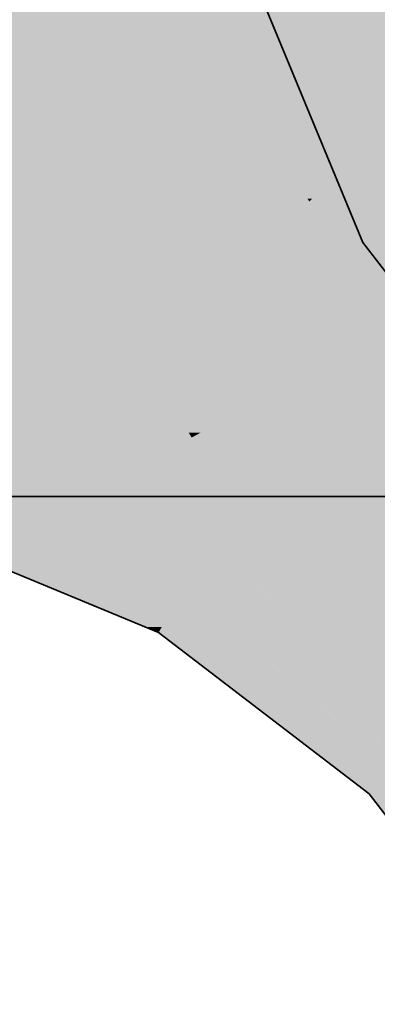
# Model space of a CAD drawing. Extents: x -350 to 540, y -53 to 541.
# Tile 387 of 569: x -108.835 to -108.132, y 116.788 to 118.726. Entities that reach past the tile are written whole.
import ezdxf

# ---------------------------------------------------------------- set-up
doc = ezdxf.new("R2010")
doc.units = 0
doc.layers.get('0').update_dxf_attribs({"lineweight": 35})
for name, color, linetype, lineweight, true_color in [('L_Auslass', 7, 'Continuous', 35, 0xababab), ('L_Auslass-Shading', 7, 'Continuous', 35, 0xababab), ('L_Aussenluft', 7, 'Continuous', 35, 0x66ff33), ('L_Aussenluft-Shading', 7, 'Continuous', 35, 0x66ff33), ('L_Fortluft', 7, 'Continuous', 35, 0x993300), ('L_Fortluft-Shading', 7, 'Continuous', 35, 0x993300)]:
    doc.layers.add(name, color=color, linetype=linetype, lineweight=lineweight, true_color=true_color)

# ---------------------------------------------------------------- blocks, each defined once
blk = doc.blocks.new('Shading-A06HSWI2NL', base_point=(-103.5622, 115.7878))
at = {"layer": 'L_Fortluft-Shading', "color": 24, "true_color": 0x933100}
for points in [[(-108.7857, 118.6856), (-108.7583, 118.7878), (-109.5622, 118.7878)], [(-107.9265, 118.6209), (-108.139, 118.6209), (-107.9695, 118.7855)], [(-108.3619, 118.6856), (-108.7857, 118.6856), (-108.3802, 118.7352)], [(-108.7857, 118.6856), (-108.3802, 118.7352), (-108.7724, 118.7352)], [(-108.2857, 118.4785), (-108.0212, 118.7352), (-108.3802, 118.7352)], [(-108.2857, 118.4785), (-108.3619, 118.6856), (-108.7857, 118.6856)], [(-108.0087, 118.4785), (-108.2857, 118.4785), (-107.9265, 118.6209)], [(-108.2857, 118.4785), (-107.9265, 118.6209), (-108.139, 118.6209)], [(-108.0622, 118.3859), (-108.0087, 118.4785), (-108.2857, 118.4785)]]:
    blk.add_solid(points, dxfattribs=at)
at = {"layer": 'L_Fortluft-Shading', "color": 26, "true_color": 0x882d00}
for points in [[(-108.7857, 118.6856), (-109.005, 118.6856), (-109.0256, 118.7172)], [(-108.9479, 118.5981), (-108.7857, 118.6856), (-109.005, 118.6856)], [(-108.8092, 118.5981), (-108.9479, 118.5981), (-108.7857, 118.6856)], [(-108.7334, 118.4472), (-108.8496, 118.4472), (-108.7857, 118.6856)], [(-108.3817, 118.3611), (-108.4866, 118.3611), (-108.7857, 118.6856)], [(-108.3351, 118.1967), (-108.6785, 118.1967), (-108.7857, 118.6856)], [(-108.2857, 118.4785), (-108.5279, 118.4785), (-108.7857, 118.6856)], [(-108.8496, 118.4472), (-108.8092, 118.5981), (-108.9479, 118.5981)], [(-108.2784, 118.2781), (-108.2857, 118.4785), (-108.5279, 118.4785)], [(-108.0622, 118.3859), (-108.2554, 118.3859), (-108.2857, 118.4785)], [(-108.2202, 118.2781), (-108.2784, 118.2781), (-108.2857, 118.4785)], [(-108.7392, 118.2855), (-108.8929, 118.2855), (-108.8496, 118.4472)], [(-108.6785, 118.1967), (-108.7334, 118.4472), (-108.8496, 118.4472)], [(-108.1856, 118.1721), (-108.0622, 118.3859), (-108.2554, 118.3859)], [(-108.072, 118.1721), (-108.1856, 118.1721), (-108.0622, 118.3859)], [(-108.273, 118.1293), (-108.3817, 118.3611), (-108.4866, 118.3611)], [(-108.2784, 118.2781), (-108.3428, 118.2781), (-108.3817, 118.3611)], [(-108.6785, 118.1967), (-108.7392, 118.2855), (-108.8929, 118.2855)], [(-108.273, 118.1293), (-108.2784, 118.2781), (-108.3428, 118.2781)], [(-108.2545, 118.1293), (-108.273, 118.1293), (-108.2784, 118.2781)], [(-108.1995, 118.2147), (-108.2682, 118.2147), (-108.2784, 118.2781)], [(-108.1995, 118.2147), (-108.2202, 118.2781), (-108.2784, 118.2781)], [(-108.2614, 118.1721), (-108.1995, 118.2147), (-108.2682, 118.2147)], [(-108.1856, 118.1721), (-108.2614, 118.1721), (-108.1995, 118.2147)], [(-108.5159, 118.1293), (-108.3351, 118.1967), (-108.6785, 118.1967)], [(-108.273, 118.1293), (-108.5159, 118.1293), (-108.3351, 118.1967)], [(-108.2449, 118.0694), (-108.1856, 118.1721), (-108.2614, 118.1721)], [(-108.1495, 118.0694), (-108.2449, 118.0694), (-108.1856, 118.1721)], [(-108.0852, 117.8859), (-108.072, 118.1721), (-108.1856, 118.1721)], [(-108.2693, 118.0272), (-108.273, 118.1293), (-108.5159, 118.1293)], [(-108.2449, 118.0694), (-108.2545, 118.1293), (-108.273, 118.1293)], [(-108.2449, 118.0694), (-108.2708, 118.0694), (-108.273, 118.1293)], [(-108.2693, 118.0272), (-108.2449, 118.0694), (-108.2708, 118.0694)], [(-108.2198, 118.0272), (-108.2693, 118.0272), (-108.2449, 118.0694)], [(-108.1782, 117.9573), (-108.1495, 118.0694), (-108.2449, 118.0694)], [(-108.1102, 117.9573), (-108.1782, 117.9573), (-108.1495, 118.0694)], [(-108.1782, 117.9573), (-108.2198, 118.0272), (-108.2693, 118.0272)], [(-108.0852, 117.8859), (-108.1102, 117.9573), (-108.1782, 117.9573)]]:
    blk.add_solid(points, dxfattribs=at)
at = {"layer": 'L_Fortluft-Shading', "color": 26, "true_color": 0x7a2800}
for points in [[(-108.8242, 118.1693), (-108.924, 118.1693), (-108.8929, 118.2855)], [(-108.6766, 118.091), (-108.7779, 118.091), (-108.8929, 118.2855)], [(-108.6785, 118.1967), (-108.7941, 118.1967), (-108.8929, 118.2855)], [(-108.5335, 117.9623), (-108.6785, 118.1967), (-108.7941, 118.1967)], [(-108.2693, 118.0272), (-108.5736, 118.0272), (-108.6785, 118.1967)], [(-108.7751, 118.0017), (-108.969, 118.0017), (-108.924, 118.1693)], [(-108.6258, 117.8338), (-108.8242, 118.1693), (-108.924, 118.1693)], [(-108.6574, 117.8872), (-108.6766, 118.091), (-108.7779, 118.091)], [(-108.5335, 117.9623), (-108.5823, 117.9623), (-108.6766, 118.091)], [(-108.5273, 117.8872), (-108.6574, 117.8872), (-108.6766, 118.091)], [(-108.5335, 117.9623), (-108.2693, 118.0272), (-108.5736, 118.0272)], [(-108.3889, 117.9623), (-108.5335, 117.9623), (-108.2693, 118.0272)], [(-108.335, 117.9134), (-108.4791, 117.9134), (-108.2693, 118.0272)], [(-108.3107, 117.8281), (-108.3842, 117.8281), (-108.2693, 118.0272)], [(-108.1106, 117.7833), (-108.32, 117.7833), (-108.2693, 118.0272)], [(-108.1782, 117.9573), (-108.2238, 117.9573), (-108.2693, 118.0272)], [(-108.9106, 117.9517), (-108.7751, 118.0017), (-108.969, 118.0017)], [(-108.7307, 117.9517), (-108.9106, 117.9517), (-108.7751, 118.0017)], [(-108.6258, 117.8338), (-108.7307, 117.9517), (-108.9106, 117.9517)], [(-108.5393, 117.9036), (-108.5335, 117.9623), (-108.5823, 117.9623)], [(-108.4972, 117.9036), (-108.5393, 117.9036), (-108.5335, 117.9623)], [(-108.4791, 117.9134), (-108.5032, 117.9134), (-108.5335, 117.9623)], [(-108.4791, 117.9134), (-108.3889, 117.9623), (-108.5335, 117.9623)], [(-108.1106, 117.7833), (-108.1782, 117.9573), (-108.2238, 117.9573)], [(-108.0852, 117.8859), (-108.1505, 117.8859), (-108.1782, 117.9573)], [(-108.4972, 117.9036), (-108.4791, 117.9134), (-108.5032, 117.9134)], [(-108.4682, 117.9036), (-108.4972, 117.9036), (-108.4791, 117.9134)], [(-108.3842, 117.8281), (-108.335, 117.9134), (-108.4791, 117.9134)], [(-108.5273, 117.8872), (-108.4972, 117.9036), (-108.5393, 117.9036)], [(-108.487, 117.8872), (-108.5273, 117.8872), (-108.4972, 117.9036)], [(-108.4504, 117.8281), (-108.4682, 117.9036), (-108.4972, 117.9036)], [(-108.3842, 117.8281), (-108.4504, 117.8281), (-108.4682, 117.9036)], [(-108.6258, 117.8338), (-108.5273, 117.8872), (-108.6574, 117.8872)], [(-108.4882, 117.8338), (-108.6258, 117.8338), (-108.5273, 117.8872)], [(-108.4434, 117.7727), (-108.487, 117.8872), (-108.5273, 117.8872)], [(-108.4162, 117.7727), (-108.4434, 117.7727), (-108.487, 117.8872)], [(-108.1106, 117.7833), (-108.0852, 117.8859), (-108.1505, 117.8859)], [(-108.4282, 117.7519), (-108.4882, 117.8338), (-108.6258, 117.8338)], [(-108.4162, 117.7727), (-108.3842, 117.8281), (-108.4504, 117.8281)], [(-108.3624, 117.7727), (-108.4162, 117.7727), (-108.3842, 117.8281)], [(-108.3361, 117.706), (-108.3107, 117.8281), (-108.3842, 117.8281)], [(-108.0806, 117.706), (-108.3361, 117.706), (-108.1106, 117.7833)], [(-108.3361, 117.706), (-108.1106, 117.7833), (-108.32, 117.7833)], [(-108.4282, 117.7519), (-108.4162, 117.7727), (-108.4434, 117.7727)], [(-108.4019, 117.7519), (-108.4282, 117.7519), (-108.4162, 117.7727)], [(-108.3401, 117.7093), (-108.3727, 117.7093), (-108.4162, 117.7727)], [(-108.3361, 117.706), (-108.3624, 117.7727), (-108.4162, 117.7727)], [(-108.3727, 117.7093), (-108.4019, 117.7519), (-108.4282, 117.7519)], [(-108.3684, 117.706), (-108.3401, 117.7093), (-108.3727, 117.7093)], [(-108.3361, 117.706), (-108.3684, 117.706), (-108.3401, 117.7093)], [(-108.3221, 117.6705), (-108.3361, 117.706), (-108.3684, 117.706)], [(-107.9585, 117.3915), (-108.0806, 117.706), (-108.3361, 117.706)], [(-108.2935, 117.6705), (-108.3221, 117.6705), (-108.3361, 117.706)], [(-107.9585, 117.3915), (-108.2935, 117.6705), (-108.3221, 117.6705)]]:
    blk.add_solid(points, dxfattribs=at)
at = {"layer": 'L_Fortluft-Shading', "color": 26, "true_color": 0x692300}
for points in [[(-108.764, 117.8088), (-108.8252, 117.8088), (-108.9752, 117.9785)], [(-108.764, 117.8088), (-108.9106, 117.9517), (-108.9419, 117.9517)], [(-108.6258, 117.8338), (-108.7896, 117.8338), (-108.9106, 117.9517)], [(-108.8252, 117.7855), (-109.0269, 117.7855), (-108.9851, 117.9414)], [(-108.6762, 117.6403), (-108.9424, 117.9414), (-108.9851, 117.9414)], [(-108.764, 117.8088), (-108.6258, 117.8338), (-108.7896, 117.8338)], [(-108.6215, 117.8088), (-108.764, 117.8088), (-108.6258, 117.8338)], [(-108.4675, 117.7342), (-108.6083, 117.7342), (-108.6258, 117.8338)], [(-108.4282, 117.7519), (-108.4956, 117.7519), (-108.6258, 117.8338)], [(-108.6994, 117.6665), (-108.764, 117.8088), (-108.8252, 117.8088)], [(-108.598, 117.6755), (-108.6272, 117.6755), (-108.764, 117.8088)], [(-108.618, 117.6665), (-108.6994, 117.6665), (-108.764, 117.8088)], [(-108.598, 117.6755), (-108.6215, 117.8088), (-108.764, 117.8088)], [(-108.6762, 117.6403), (-108.8252, 117.7855), (-109.0269, 117.7855)], [(-108.4675, 117.7342), (-108.4282, 117.7519), (-108.4956, 117.7519)], [(-108.4384, 117.7342), (-108.4675, 117.7342), (-108.4282, 117.7519)], [(-108.3877, 117.7208), (-108.4461, 117.7208), (-108.4282, 117.7519)], [(-108.598, 117.6755), (-108.4675, 117.7342), (-108.6083, 117.7342)], [(-108.4723, 117.6755), (-108.598, 117.6755), (-108.4461, 117.7208)], [(-108.598, 117.6755), (-108.4461, 117.7208), (-108.4972, 117.7208)], [(-108.3564, 117.6065), (-108.5121, 117.6065), (-108.4461, 117.7208)], [(-108.4461, 117.7208), (-108.4972, 117.7208), (-108.4675, 117.7342)], [(-108.4461, 117.7208), (-108.4384, 117.7342), (-108.4675, 117.7342)], [(-108.4371, 117.7093), (-108.3877, 117.7208), (-108.4461, 117.7208)], [(-108.3727, 117.7093), (-108.4371, 117.7093), (-108.3877, 117.7208)], [(-108.1723, 117.3723), (-108.3727, 117.7093), (-108.4371, 117.7093)], [(-108.3221, 117.6705), (-108.3496, 117.6705), (-108.3727, 117.7093)], [(-108.6762, 117.6403), (-108.618, 117.6665), (-108.6994, 117.6665)], [(-108.591, 117.6403), (-108.6762, 117.6403), (-108.618, 117.6665)], [(-108.618, 117.6665), (-108.598, 117.6755), (-108.6272, 117.6755)], [(-108.5868, 117.6665), (-108.618, 117.6665), (-108.598, 117.6755)], [(-108.5565, 117.6065), (-108.5868, 117.6665), (-108.618, 117.6665)], [(-108.5121, 117.6065), (-108.4723, 117.6755), (-108.598, 117.6755)], [(-108.5121, 117.6065), (-108.5565, 117.6065), (-108.5868, 117.6665)], [(-108.2681, 117.5334), (-108.3221, 117.6705), (-108.3496, 117.6705)], [(-108.2532, 117.5334), (-108.2681, 117.5334), (-108.3221, 117.6705)], [(-108.1521, 117.4689), (-108.2208, 117.4689), (-108.3221, 117.6705)], [(-107.9585, 117.3915), (-108.0869, 117.3915), (-108.3221, 117.6705)], [(-108.5281, 117.5789), (-108.591, 117.6403), (-108.6762, 117.6403)], [(-108.5281, 117.5789), (-108.5121, 117.6065), (-108.5565, 117.6065)], [(-108.4989, 117.5789), (-108.5281, 117.5789), (-108.5121, 117.6065)], [(-108.4391, 117.5434), (-108.4819, 117.5434), (-108.5121, 117.6065)], [(-108.241, 117.3723), (-108.3564, 117.6065), (-108.5121, 117.6065)], [(-108.1723, 117.3723), (-108.241, 117.3723), (-108.3564, 117.6065)], [(-108.4819, 117.5434), (-108.4989, 117.5789), (-108.5281, 117.5789)], [(-108.0998, 117.2502), (-108.4391, 117.5434), (-108.4819, 117.5434)], [(-108.2208, 117.4689), (-108.2298, 117.4689), (-108.2681, 117.5334)], [(-108.2208, 117.4689), (-108.2532, 117.5334), (-108.2681, 117.5334)], [(-108.1723, 117.3723), (-108.2208, 117.4689), (-108.2298, 117.4689)], [(-108.1501, 117.3723), (-108.1723, 117.3723), (-108.2208, 117.4689)], [(-108.1131, 117.3218), (-108.1521, 117.4689), (-108.2208, 117.4689)], [(-108.0282, 117.3218), (-108.1131, 117.3218), (-108.1521, 117.4689)], [(-108.0998, 117.2502), (-108.1723, 117.3723), (-108.241, 117.3723)], [(-108.0867, 117.2633), (-108.1075, 117.2633), (-108.1723, 117.3723)], [(-108.0942, 117.2728), (-108.1501, 117.3723), (-108.1723, 117.3723)], [(-108.0772, 117.2728), (-108.0942, 117.2728), (-108.1501, 117.3723)]]:
    blk.add_solid(points, dxfattribs=at)
at = {"layer": 'L_Fortluft-Shading', "color": 28, "true_color": 0x561c00}
for points in [[(-108.6762, 117.6403), (-108.7677, 117.6403), (-109.0269, 117.7855)], [(-108.5844, 117.5309), (-108.9712, 117.7543), (-109.0353, 117.7543)], [(-108.8078, 117.6416), (-108.8559, 117.6416), (-109.0353, 117.7543)], [(-108.5726, 117.5309), (-108.5844, 117.5309), (-108.9712, 117.7543)], [(-108.5622, 117.5199), (-108.8078, 117.6416), (-108.8559, 117.6416)], [(-108.5726, 117.5309), (-108.6762, 117.6403), (-108.7677, 117.6403)], [(-108.5482, 117.5441), (-108.5851, 117.5441), (-108.6762, 117.6403)], [(-108.5281, 117.5789), (-108.5946, 117.5789), (-108.6762, 117.6403)], [(-108.5482, 117.5441), (-108.5281, 117.5789), (-108.5946, 117.5789)], [(-108.5022, 117.5441), (-108.5482, 117.5441), (-108.5281, 117.5789)], [(-108.4819, 117.5434), (-108.5017, 117.5434), (-108.5281, 117.5789)], [(-108.5726, 117.5309), (-108.5482, 117.5441), (-108.5851, 117.5441)], [(-108.5558, 117.5309), (-108.5726, 117.5309), (-108.5482, 117.5441)], [(-108.5234, 117.5199), (-108.5622, 117.5199), (-108.5482, 117.5441)], [(-108.3801, 117.3802), (-108.5022, 117.5441), (-108.5482, 117.5441)], [(-108.3801, 117.3802), (-108.4819, 117.5434), (-108.5017, 117.5434)], [(-108.3084, 117.3802), (-108.3801, 117.3802), (-108.4819, 117.5434)], [(-108.1837, 117.3146), (-108.2387, 117.3146), (-108.4819, 117.5434)], [(-108.5622, 117.5199), (-108.5726, 117.5309), (-108.5844, 117.5309)], [(-108.5599, 117.5238), (-108.5659, 117.5238), (-108.5726, 117.5309)], [(-108.5599, 117.5238), (-108.5558, 117.5309), (-108.5726, 117.5309)], [(-108.5622, 117.5199), (-108.5599, 117.5238), (-108.5659, 117.5238)], [(-108.3801, 117.3802), (-108.5234, 117.5199), (-108.5622, 117.5199)], [(-108.2387, 117.3146), (-108.2947, 117.3146), (-108.3801, 117.3802)], [(-108.2387, 117.3146), (-108.3084, 117.3802), (-108.3801, 117.3802)], [(-108.1663, 117.2161), (-108.2387, 117.3146), (-108.2947, 117.3146)], [(-108.1339, 117.2161), (-108.1663, 117.2161), (-108.2387, 117.3146)], [(-108.0998, 117.2502), (-108.1702, 117.2502), (-108.2387, 117.3146)], [(-108.0998, 117.2502), (-108.1837, 117.3146), (-108.2387, 117.3146)], [(-108.1339, 117.2161), (-108.0998, 117.2502), (-108.1702, 117.2502)], [(-108.0652, 117.2052), (-108.1448, 117.2052), (-108.0998, 117.2502)], [(-108.148, 117.202), (-108.1339, 117.2161), (-108.1663, 117.2161)], [(-108.0634, 117.202), (-108.148, 117.202), (-108.0652, 117.2052)], [(-108.148, 117.202), (-108.0652, 117.2052), (-108.1448, 117.2052)], [(-107.8301, 116.7878), (-108.0634, 117.202), (-108.148, 117.202)]]:
    blk.add_solid(points, dxfattribs=at)
blk = doc.blocks.new('Shading-A06HSWIWNL', base_point=(-108.5269, 121.7878))
at = {"layer": 'L_Aussenluft-Shading', "color": 72, "true_color": 0x58dd2c}
for points in [[(-108.924, 118.5304), (-108.6258, 118.7878), (-108.9752, 118.7878)], [(-108.62, 118.6168), (-108.8239, 118.6168), (-108.4282, 118.7878)], [(-108.8239, 118.6168), (-108.4282, 118.7878), (-108.6258, 118.7878)], [(-108.3396, 118.5569), (-108.6873, 118.5569), (-108.4282, 118.7878)], [(-108.6873, 118.5569), (-108.8933, 118.5569), (-108.8239, 118.6168)], [(-108.6873, 118.5569), (-108.62, 118.6168), (-108.8239, 118.6168)], [(-108.717, 118.5304), (-108.924, 118.5304), (-108.6873, 118.5569)], [(-108.924, 118.5304), (-108.6873, 118.5569), (-108.8933, 118.5569)], [(-108.8929, 118.3736), (-108.2693, 118.3736), (-108.6873, 118.5569)], [(-108.2693, 118.3736), (-108.3396, 118.5569), (-108.6873, 118.5569)], [(-108.8929, 118.3736), (-108.717, 118.5304), (-108.924, 118.5304)]]:
    blk.add_solid(points, dxfattribs=at)
at = {"layer": 'L_Aussenluft-Shading', "color": 72, "true_color": 0x53d029}
for points in [[(-108.3458, 118.573), (-108.1152, 118.573), (-108.4282, 118.7878)], [(-108.1152, 118.573), (-107.9585, 118.7878), (-108.4282, 118.7878)], [(-108.2693, 118.3736), (-108.2606, 118.3736), (-108.3458, 118.573)], [(-108.2606, 118.3736), (-108.3458, 118.573), (-108.1152, 118.573)], [(-108.2606, 118.3736), (-107.7337, 118.3736), (-107.8509, 118.5896)], [(-108.0141, 118.5036), (-108.1658, 118.5036), (-108.1152, 118.573)], [(-108.2606, 118.3736), (-108.0141, 118.5036), (-108.1658, 118.5036)]]:
    blk.add_solid(points, dxfattribs=at)
at = {"layer": 'L_Aussenluft-Shading', "color": 72, "true_color": 0x51cc28}
for points in [[(-108.8156, 118.1442), (-109.5622, 118.1442), (-109.5622, 118.3736)], [(-108.835, 118.202), (-109.0037, 118.202), (-109.458, 118.3736)], [(-108.835, 118.202), (-108.8929, 118.3736), (-109.458, 118.3736)], [(-108.8156, 118.1442), (-108.835, 118.202), (-109.0037, 118.202)], [(-109.5622, 118.0558), (-108.8156, 118.1442), (-109.5622, 118.1442)], [(-108.8059, 118.1155), (-109.058, 118.1155), (-108.8156, 118.1442)], [(-109.5622, 118.0558), (-108.7857, 118.0558), (-109.058, 118.1155)], [(-108.7857, 118.0558), (-108.8059, 118.1155), (-109.058, 118.1155)]]:
    blk.add_solid(points, dxfattribs=at)
at = {"layer": 'L_Aussenluft-Shading', "color": 72, "true_color": 0x4fc727}
for points in [[(-108.6382, 118.2596), (-108.8545, 118.2596), (-108.8929, 118.3736)], [(-108.8813, 118.3684), (-108.2693, 118.3736), (-108.8929, 118.3736)], [(-108.2659, 118.3684), (-108.8813, 118.3684), (-108.2693, 118.3736)], [(-108.6382, 118.2596), (-108.2659, 118.3684), (-108.8813, 118.3684)], [(-108.5327, 118.2596), (-108.6382, 118.2596), (-108.2659, 118.3684)], [(-108.3492, 118.3094), (-108.4105, 118.3094), (-108.2859, 118.3602)], [(-108.2177, 118.2945), (-108.3678, 118.2945), (-108.2606, 118.3602)], [(-108.3678, 118.2945), (-108.2606, 118.3602), (-108.2859, 118.3602)], [(-108.2606, 118.3602), (-108.2859, 118.3602), (-108.2659, 118.3684)], [(-108.1732, 118.2262), (-108.6147, 118.2262), (-108.4105, 118.3094)], [(-108.3678, 118.2945), (-108.3492, 118.3094), (-108.4105, 118.3094)], [(-108.1732, 118.2262), (-108.2177, 118.2945), (-108.3678, 118.2945)], [(-108.835, 118.202), (-108.6382, 118.2596), (-108.8545, 118.2596)], [(-108.5879, 118.2371), (-108.7152, 118.2371), (-108.6382, 118.2596)], [(-108.5879, 118.2371), (-108.5327, 118.2596), (-108.6382, 118.2596)], [(-108.6739, 118.202), (-108.835, 118.202), (-108.5879, 118.2371)], [(-108.835, 118.202), (-108.5879, 118.2371), (-108.7152, 118.2371)], [(-108.1348, 118.1672), (-108.7592, 118.1672), (-108.1732, 118.2262)], [(-108.7592, 118.1672), (-108.1732, 118.2262), (-108.6147, 118.2262)], [(-108.7592, 118.1672), (-108.8233, 118.1672), (-108.835, 118.202)], [(-108.7592, 118.1672), (-108.6739, 118.202), (-108.835, 118.202)], [(-108.8156, 118.1442), (-108.7592, 118.1672), (-108.8233, 118.1672)], [(-108.8156, 118.1442), (-108.7091, 118.1442), (-108.7592, 118.1672)], [(-108.5162, 118.0558), (-108.0622, 118.0558), (-108.7592, 118.1672)], [(-108.0622, 118.0558), (-108.1348, 118.1672), (-108.7592, 118.1672)], [(-108.7857, 118.0558), (-108.5162, 118.0558), (-108.8156, 118.1442)], [(-108.5162, 118.0558), (-108.8156, 118.1442), (-108.7091, 118.1442)]]:
    blk.add_solid(points, dxfattribs=at)
at = {"layer": 'L_Aussenluft-Shading', "color": 82, "true_color": 0x4bbd25}
for points in [[(-108.2659, 118.3684), (-108.2606, 118.3736), (-108.2693, 118.3736)], [(-107.7391, 118.3684), (-108.2659, 118.3684), (-107.7337, 118.3736)], [(-108.2659, 118.3684), (-107.7337, 118.3736), (-108.2606, 118.3736)], [(-107.9417, 118.1723), (-107.7391, 118.3684), (-108.2659, 118.3684)], [(-108.0308, 118.2262), (-108.1732, 118.2262), (-108.2659, 118.3684)], [(-107.9417, 118.1723), (-108.0308, 118.2262), (-108.1732, 118.2262)], [(-107.9417, 118.1723), (-108.1381, 118.1723), (-108.1732, 118.2262)], [(-108.0622, 118.0558), (-107.9417, 118.1723), (-108.1381, 118.1723)]]:
    blk.add_solid(points, dxfattribs=at)
at = {"layer": 'L_Aussenluft-Shading', "color": 74, "true_color": 0x46b023}
for points in [[(-108.675, 117.8785), (-109.5622, 117.8785), (-108.7857, 118.0558)], [(-109.5622, 117.8785), (-108.7857, 118.0558), (-109.5622, 118.0558)], [(-109.5622, 117.856), (-108.675, 117.8785), (-109.5622, 117.8785)], [(-108.6703, 117.8711), (-108.9676, 117.8711), (-108.675, 117.8785)], [(-109.5622, 117.856), (-108.6609, 117.856), (-108.9676, 117.8711)], [(-108.6609, 117.856), (-108.6703, 117.8711), (-108.9676, 117.8711)]]:
    blk.add_solid(points, dxfattribs=at)
at = {"layer": 'L_Aussenluft-Shading', "color": 74, "true_color": 0x45ac22}
for points in [[(-108.7089, 117.9328), (-108.5162, 118.0558), (-108.7857, 118.0558)], [(-108.0194, 117.9328), (-108.7089, 117.9328), (-108.5162, 118.0558)], [(-108.0515, 117.9407), (-108.0622, 118.0558), (-108.5162, 118.0558)], [(-108.675, 117.8785), (-108.0194, 117.9328), (-108.7089, 117.9328)], [(-107.9838, 117.8916), (-108.517, 117.8916), (-108.1302, 117.9236)], [(-108.675, 117.8785), (-108.2616, 117.8785), (-108.517, 117.8916)], [(-108.6609, 117.856), (-107.821, 117.856), (-108.675, 117.8785)], [(-107.821, 117.856), (-108.675, 117.8785), (-108.2616, 117.8785)], [(-107.821, 117.856), (-107.9838, 117.8916), (-108.517, 117.8916)]]:
    blk.add_solid(points, dxfattribs=at)
at = {"layer": 'L_Aussenluft-Shading', "color": 76, "true_color": 0x39901c}
for points in [[(-109.5622, 117.7878), (-108.5269, 117.7878), (-109.5622, 117.856)], [(-108.5269, 117.7878), (-109.5622, 117.856), (-108.6609, 117.856)]]:
    blk.add_solid(points, dxfattribs=at)
at = {"layer": 'L_Aussenluft-Shading', "color": 76, "true_color": 0x398f1c}
for points in [[(-108.5269, 117.7878), (-107.5622, 117.7878), (-108.6609, 117.856)], [(-107.5622, 117.7878), (-108.6609, 117.856), (-107.821, 117.856)]]:
    blk.add_solid(points, dxfattribs=at)
blk = doc.blocks.new('Shading-A06HSWJ4NL', base_point=(-105.5622, 122.7878))
at = {"layer": 'L_Auslass-Shading', "color": 253, "true_color": 0xababab}
for points in [[(-108.3132, 118.6572), (-107.4739, 119.0114), (-108.4599, 119.0114)], [(-107.5205, 118.6572), (-108.3132, 118.6572), (-107.4739, 119.0114)], [(-108.1602, 118.2878), (-107.5205, 118.6572), (-108.3132, 118.6572)], [(-107.5692, 118.2878), (-108.1602, 118.2878), (-107.5205, 118.6572)], [(-107.7122, 117.704), (-107.5692, 118.2878), (-108.1602, 118.2878)]]:
    blk.add_solid(points, dxfattribs=at)
at = {"layer": 'L_Auslass-Shading', "color": 252, "true_color": 0x909090}
for points in [[(-108.1602, 118.2878), (-107.2942, 118.7878), (-108.3674, 118.7878)], [(-108.1602, 118.2878), (-107.2942, 118.7878), (-108.3674, 118.7878)], [(-108.1602, 118.2878), (-107.2942, 118.7878), (-108.3674, 118.7878)], [(-108.1602, 118.2878), (-107.3202, 118.7729), (-108.3611, 118.7729)], [(-107.0622, 118.2878), (-108.1602, 118.2878), (-106.9764, 118.3736)], [(-108.1602, 118.2878), (-106.9764, 118.3736), (-108.0117, 118.3736)], [(-107.0622, 118.2878), (-108.1602, 118.2878), (-106.9764, 118.3736)], [(-108.1602, 118.2878), (-106.9764, 118.3736), (-108.0117, 118.3736)], [(-107.0622, 118.2878), (-108.1602, 118.2878), (-106.9764, 118.3736)], [(-108.1602, 118.2878), (-106.9764, 118.3736), (-108.0117, 118.3736)], [(-107.0622, 118.2878), (-108.1602, 118.2878), (-106.9764, 118.3736)], [(-108.1602, 118.2878), (-106.9764, 118.3736), (-108.0117, 118.3736)], [(-107.6835, 117.6665), (-107.0622, 118.2878), (-108.1602, 118.2878)], [(-107.6835, 117.6665), (-107.0622, 118.2878), (-108.1602, 118.2878)], [(-107.6835, 117.6665), (-107.0622, 118.2878), (-108.1602, 118.2878)], [(-107.6835, 117.6665), (-107.0622, 118.2878), (-108.1602, 118.2878)]]:
    blk.add_solid(points, dxfattribs=at)
blk = doc.blocks.new('Bogen-A06HSWK8NL', base_point=(-109.5622, 117.7878))
at = {"color": 0, "linetype": 'ByBlock', "lineweight": -2, "ltscale": 0.35}
for p, q in [((-109.5622, 117.7878), (-108.5269, 117.7878)), ((-108.5269, 117.7878), (-107.5622, 117.7878))]:
    blk.add_line(p, q, dxfattribs=at)
blk = doc.blocks.new('Lamellenhut-A06HSWKCNL', base_point=(-108.5622, 116.7878))
at = {"color": 0, "linetype": 'ByBlock', "lineweight": -2, "ltscale": 0.35}
for p, q in [((-108.1602, 118.2878), (-108.4599, 119.0114)), ((-107.6835, 117.6665), (-108.1602, 118.2878))]:
    blk.add_line(p, q, dxfattribs=at)
blk = doc.blocks.new('Bogen-A06HSWS6NL', base_point=(-109.5622, 115.7878))
at = {"color": 0, "linetype": 'ByBlock', "lineweight": -2, "ltscale": 0.35}
for p, q in [((-109.0445, 117.7197), (-108.5622, 117.5199)), ((-108.5622, 117.5199), (-108.148, 117.202)), ((-108.148, 117.202), (-107.8301, 116.7878))]:
    blk.add_line(p, q, dxfattribs=at)

msp = doc.modelspace()

# ---------------------------------------------------------------- block references
at = {"layer": 'L_Auslass'}
msp.add_blockref('Shading-A06HSWJ4NL', (-105.5622, 122.7878), dxfattribs=at)
at = {"layer": 'L_Auslass', "ltscale": 0.35}
msp.add_blockref('Lamellenhut-A06HSWKCNL', (-108.5622, 116.7878), dxfattribs=at)
at = {"layer": 'L_Aussenluft'}
msp.add_blockref('Shading-A06HSWIWNL', (-108.5269, 121.7878), dxfattribs=at)
at = {"layer": 'L_Aussenluft', "ltscale": 0.35}
msp.add_blockref('Bogen-A06HSWK8NL', (-109.5622, 117.7878), dxfattribs=at)
at = {"layer": 'L_Fortluft'}
msp.add_blockref('Shading-A06HSWI2NL', (-103.5622, 115.7878), dxfattribs=at)
at = {"layer": 'L_Fortluft', "ltscale": 0.35}
msp.add_blockref('Bogen-A06HSWS6NL', (-109.5622, 115.7878), dxfattribs=at)

doc.saveas('drawing.dxf')
